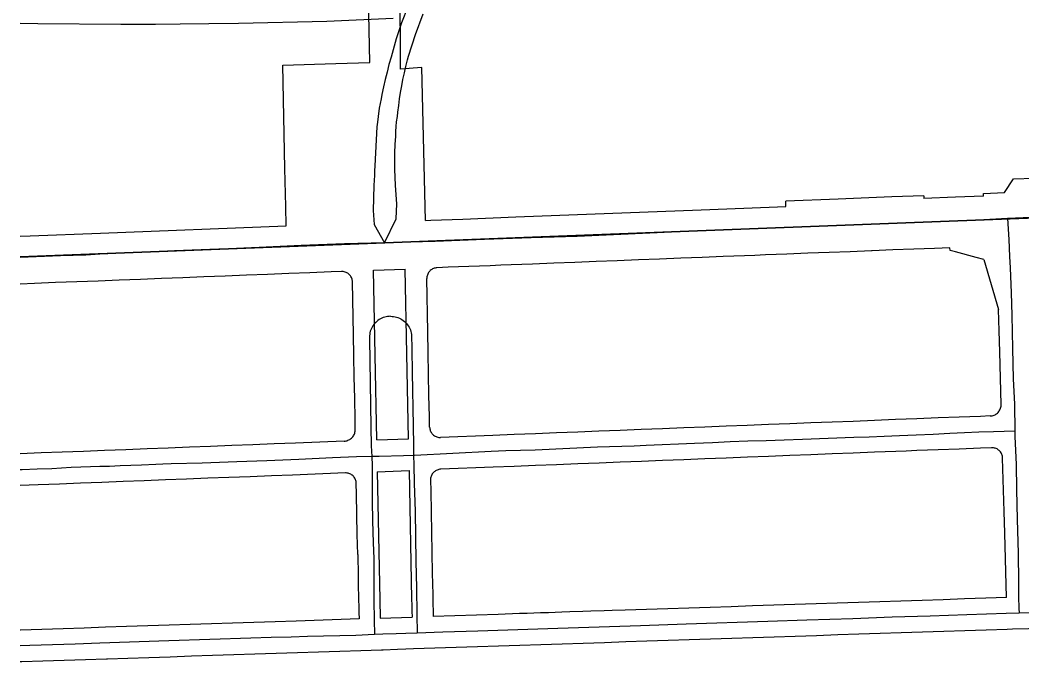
# Model space of a CAD drawing. Extents: x -2233 to 187241, y 4582 to 150524.
# Drawn here: x 86376 to 88266, y 59302 to 60513 of the extents above; entities that cross this region are included whole.
import ezdxf

# ---------------------------------------------------------------- set-up
doc = ezdxf.new("R2010")
doc.units = 0
for name, color, linetype in [('DV_X_Corp_Line', 7, 'Continuous'), ('GE_X_CL_2000', 7, 'Continuous'), ('RD_X_RR_1', 7, 'Continuous'), ('RW_X_Fee_RW', 7, 'Continuous')]:
    doc.layers.add(name, color=color, linetype=linetype)

msp = doc.modelspace()

# ---------------------------------------------------------------- linework, layer by layer
at = {"layer": 'DV_X_Corp_Line'}
for p, q in [((86376.3, 60066.2), (88415.3, 60144.7)), ((86376.3, 60066.2), (88415.3, 60144.7)), ((88415.3, 60144.7), (86376.3, 60066.2)), ((88415.3, 60144.7), (86376.3, 60066.2))]:
    msp.add_line(p, q, dxfattribs=at)
at = {"layer": 'GE_X_CL_2000'}
for points in [[(87107.6, 60537.8), (87095.8, 60507.6), (87085.7, 60477.6), (87076.1, 60443.3), (87072, 60429), (87068.5, 60415.1), (87065, 60401.1), (87062, 60387.2), (87059, 60372.7), (87057.5, 60364.3), (87055.5, 60355.8), (87054, 60346.8), (87051.6, 60331.4), (87050.6, 60320.4), (87049.6, 60311.4), (87045.6, 60238.2), (87045.1, 60228.7), (87044.6, 60220.2), (87044.1, 60210.8), (87043.6, 60201.3), (87042.6, 60153.9), (87044.1, 60127.5), (87063.5, 60093.1)], [(87063.5, 60093.1), (87086, 60138.1), (87087, 60166.5), (87084.6, 60200.8), (87083.5, 60231.8), (87083.5, 60247.2), (87083.5, 60262.7), (87084, 60278.1), (87085, 60294), (87085, 60303), (87086, 60312), (87086.4, 60321), (87088, 60331.4), (87089, 60339.5), (87090.5, 60351.9), (87092, 60364.3), (87094, 60376.2), (87096.5, 60388.8), (87098.5, 60401.2), (87101.5, 60413.6), (87104, 60425.6), (87106.9, 60438.1), (87109.3, 60444.7), (87122.1, 60486.1), (87136.6, 60524.7)], [(88239.1, 60138.5), (88194.3, 60136.5), (88131, 60133.5), (88036.3, 60130), (87893.8, 60124.5), (87822, 60121.6), (87747.3, 60118.6), (87656.1, 60115.6), (87577.8, 60111.6), (87495.6, 60108.1), (87427.3, 60105.1), (87340.6, 60102.1), (87252.4, 60099.1), (87159.2, 60095.6), (87063.5, 60093.1)], [(88416.3, 60146.8), (88384.8, 60145.7), (88348.6, 60144.4), (88283.3, 60140.9), (88239.1, 60138.5)], [(88239.1, 60138.5), (88241.4, 60099.1), (88242.7, 60067.3), (88243.9, 60045.8), (88245.6, 59998.5), (88246.9, 59956.7), (88248.4, 59893.3), (88249.3, 59836.2), (88251.8, 59788.4), (88252.7, 59737.8)], [(87063.5, 60093.1), (86988.3, 60091.2), (86906.5, 60087.7), (86827.3, 60084.2), (86756, 60081.2), (86751.5, 60080.7), (86667.8, 60077.7), (86587.1, 60074.2), (86526.8, 60071.2), (86500.4, 60069.7), (86452.5, 60068.2), (86376.3, 60065.1)], [(87075.3, 59954.3), (87072.5, 59954.2), (87069.7, 59953.9), (87066.9, 59953.4), (87064.1, 59952.8), (87061.4, 59951.9), (87058.8, 59950.8), (87056.3, 59949.5), (87053.8, 59948.1), (87051.5, 59946.5), (87049.3, 59944.8), (87047.2, 59942.8), (87045.2, 59940.8), (87043.5, 59938.6), (87041.8, 59936.3), (87040.4, 59933.9), (87039.1, 59931.3), (87038, 59928.7), (87037, 59926.1), (87036.3, 59923.3), (87035.8, 59920.5), (87035.5, 59917.7), (87035.3, 59914.9), (87035.4, 59912.1), (87037.5, 59786.5), (87037.7, 59746), (87038.9, 59709.7), (87039.6, 59689.7)], [(87075.3, 59954.3), (87078.1, 59954.2), (87080.9, 59953.9), (87083.7, 59953.4), (87086.5, 59952.7), (87089.2, 59951.8), (87091.8, 59950.7), (87094.3, 59949.4), (87096.7, 59948), (87099.1, 59946.4), (87101.3, 59944.6), (87103.3, 59942.7), (87105.3, 59940.6), (87107.1, 59938.4), (87108.7, 59936.1), (87110.1, 59933.7), (87111.4, 59931.1), (87112.5, 59928.5), (87113.4, 59925.8), (87114.1, 59923.1), (87114.6, 59920.3), (87115.2, 59892.2), (87115.7, 59848.1), (87117.7, 59747.7), (87118.3, 59710.4), (87118.3, 59691.6)], [(88252.7, 59737.8), (88212.3, 59736.3), (88184.9, 59735.6), (88157.6, 59734.7), (88130.3, 59733.4), (88098.6, 59731.6), (88066.7, 59730.1), (88035, 59728.9), (88006.4, 59727.6), (87977.7, 59726.6), (87949.2, 59726), (87852.1, 59722.1), (87817.9, 59720.8), (87783.5, 59719.7), (87749.3, 59718.8), (87715.9, 59717.3), (87682.3, 59715.7), (87648.7, 59714.1), (87618.3, 59712.9), (87587.8, 59711.7), (87557.5, 59710.7), (87534.5, 59709.6), (87511.4, 59708.6), (87488.3, 59707.9), (87465.4, 59707.4), (87348.1, 59701.9), (87320.4, 59701.2), (87292.8, 59700.3), (87265.2, 59699.1), (87120.5, 59691.7), (87118.3, 59691.6)], [(88252.7, 59737.8), (88252.9, 59727.4), (88255.2, 59675), (88255.6, 59627.4), (88257.1, 59571), (88258.9, 59507.8), (88259.8, 59452.8), (88259.9, 59425.5), (88260.4, 59403.6), (88260.9, 59394.6)], [(87039.6, 59689.7), (87011.2, 59689), (86965.6, 59687.4), (86902.3, 59684.1), (86842, 59681.7), (86785.1, 59679.7), (86719.8, 59677.4), (86661.3, 59675.9), (86645.7, 59675.2), (86632.4, 59675.1), (86605.4, 59673.7), (86585.4, 59673), (86565.4, 59672), (86545.3, 59670.9), (86526.6, 59670.8), (86509, 59670.5), (86490.9, 59669.9), (86472.8, 59669.1), (86454.7, 59668.1), (86436.6, 59666.8), (86408.4, 59665.9), (86380.2, 59664.9), (86376.3, 59664.7)], [(87118.3, 59691.6), (87099.7, 59691.3), (87053.8, 59690), (87039.6, 59689.7)], [(87039.6, 59689.7), (87040.2, 59673.1), (87040.2, 59648.4), (87040.7, 59605.9), (87041.4, 59568.4), (87042.4, 59527.1), (87043.5, 59497.3), (87043.7, 59456.5), (87043.7, 59418.1), (87044.1, 59381.7), (87044.6, 59354.2)], [(87118.3, 59691.6), (87118.9, 59674), (87119.9, 59639.8), (87121.5, 59586.4), (87123, 59492), (87123.9, 59442.1), (87125, 59392), (87125.3, 59356.9)], [(88437.7, 59400.8), (88435.2, 59400.7), (88408.5, 59399.5), (88381.9, 59398.6), (88355.2, 59397.9), (88303.1, 59395.8), (88260.9, 59394.6)], [(88260.9, 59394.6), (88236.2, 59393.9), (88161.9, 59391.3), (88093, 59388.7), (88021.1, 59386.8), (87947.3, 59384), (87860.5, 59381.1), (87787, 59378.9), (87632.6, 59373.4), (87546.8, 59370.6), (87468.6, 59367.7), (87390.6, 59365.5), (87239.8, 59360.5), (87173.8, 59358.7), (87125.3, 59356.9)], [(87044.6, 59354.2), (87009.8, 59352.3), (86979.3, 59351.9), (86948.8, 59351.2), (86918.4, 59350.2), (86887.9, 59349), (86849.9, 59348.3), (86811.9, 59347.3), (86656.9, 59341.9), (86526.6, 59337.6), (86480, 59336), (86437.5, 59334.6), (86394.9, 59333.4), (86376.3, 59332.7)], [(87125.3, 59356.9), (87103.9, 59356.1), (87085.7, 59355.7), (87060.4, 59354.9), (87044.6, 59354.2)]]:
    msp.add_lwpolyline(points, dxfattribs=at)
at = {"layer": 'RD_X_RR_1'}
msp.add_lwpolyline([(86376.3, 60507.1), (86410, 60506.7), (86566.5, 60505.6), (86631.7, 60505.3), (86678.5, 60505.7), (86732.4, 60506.3), (86788.3, 60507.3), (86955.1, 60511.2), (87080, 60516.5)], dxfattribs=at)
at = {"layer": 'RW_X_Fee_RW'}
for p, q in [((87035.8, 60433.2), (87033.3, 60564.6)), ((87133.9, 60423.8), (87094, 60420.5)), ((87141.2, 60135), (87133.9, 60423.8)), ((88233.3, 60187.7), (88250.2, 60213.3)), ((88250.2, 60213.3), (88290.1, 60214.9)), ((88080.9, 60181.7), (88020.9, 60179.4)), ((88080.9, 60181.7), (88081, 60176.7)), ((88193.3, 60186.1), (88233.3, 60187.7)), ((88193.4, 60181.1), (88193.3, 60186.1)), ((87821, 60161.6), (87821, 60171.6)), ((88130.5, 60078.6), (88130.3, 60083.6)), ((88194.5, 60061.7), (88221.9, 59967.1)), ((87043, 60041.2), (87103, 60043.5)), ((87049.1, 59721.2), (87109.1, 59723.5)), ((87050.2, 59661.2), (87110.2, 59663.5)), ((87110.2, 59663.5), (87114.8, 59421.1)), ((87050.2, 59661.2), (87054.8, 59420)), ((88237, 59423.8), (88233.7, 59545.3)), ((87055.7, 59384.8), (87115.7, 59386.8))]:
    msp.add_line(p, q, dxfattribs=at)
for points in [[(87094, 60420.7), (87093.7, 60435.5), (87093.2, 60566.7)], [(86872.3, 60428.3), (86972.2, 60431.3), (87035.8, 60433.2)], [(86878.1, 60124.8), (86877.4, 60161.7), (86876, 60232.8), (86872.3, 60428.3)], [(88020.9, 60179.4), (87919.4, 60175.4), (87821, 60171.6)], [(88193.4, 60181.1), (88140.9, 60179.1), (88081, 60176.7)], [(87141.2, 60135), (87151.3, 60135.4), (87211.5, 60137.8), (87311.5, 60141.7), (87661.3, 60155.3), (87741.3, 60158.5), (87821, 60161.6)], [(86376.3, 60105.2), (86395.3, 60106), (86528.3, 60111.1), (86878.1, 60124.8)], [(88130.3, 60083.6), (88101.3, 60082.4), (88062.4, 60080.9), (88022.4, 60079.4), (87983.9, 60077.9), (87982.4, 60077.8), (87942.4, 60076.2), (87902.5, 60074.7), (87862.5, 60073.1), (87822.5, 60071.6), (87782.6, 60070), (87762.6, 60069.2), (87742.6, 60068.5), (87702.6, 60066.9), (87662.7, 60065.3), (87622.7, 60063.8), (87582.7, 60062.2)], [(88194.5, 60061.7), (88180, 60065.5), (88140.6, 60075.9), (88130.5, 60078.6)], [(87582.7, 60062.2), (87542.7, 60060.7), (87502.8, 60059.1), (87462.8, 60057.5), (87422.8, 60056), (87382.9, 60054.4), (87342.9, 60052.9), (87302.9, 60051.3), (87282.9, 60050.5), (87262.9, 60049.7), (87223, 60048.2), (87184, 60046.7), (87162.7, 60045.8)], [(87049.1, 59721.2), (87046, 59881.1), (87043, 60041.2)], [(87109.1, 59723.5), (87106, 59883.5), (87103, 60043.5)], [(87162.7, 60045.8), (87161, 60045.7), (87159.3, 60045.4), (87157.6, 60045), (87156, 60044.4), (87154.5, 60043.7), (87153, 60042.8), (87151.5, 60041.9), (87150.2, 60040.8), (87149, 60039.6), (87147.8, 60038.3), (87146.8, 60036.9), (87145.9, 60035.4), (87145.2, 60033.8), (87144.6, 60032.2), (87144.1, 60030.6), (87143.7, 60028.9), (87143.6, 60027.2), (87143.5, 60025.5)], [(86683.2, 60027.1), (86643.3, 60025.6), (86603.3, 60024), (86563.3, 60022.4), (86523.4, 60020.9), (86483.4, 60019.3), (86443.4, 60017.8), (86403.4, 60016.2), (86376.3, 60015.1)], [(86982.6, 60038.8), (86963, 60038), (86923.1, 60036.5), (86883.1, 60034.9), (86843.1, 60033.4), (86803.2, 60031.8), (86763.2, 60030.2), (86723.2, 60028.7), (86683.2, 60027.1)], [(87003.4, 60019.2), (87003.3, 60021), (87003, 60022.7), (87002.6, 60024.4), (87002, 60026.1), (87001.3, 60027.7), (87000.5, 60029.3), (86999.5, 60030.7), (86998.4, 60032.1), (86997.1, 60033.4), (86995.8, 60034.5), (86994.4, 60035.5), (86992.8, 60036.5), (86991.2, 60037.2), (86989.6, 60037.8), (86987.9, 60038.3), (86986.1, 60038.6), (86984.4, 60038.8), (86982.6, 60038.8)], [(87148.9, 59745.5), (87148.5, 59765.1), (87147.7, 59805.1), (87146.9, 59845.1), (87146.2, 59885.1), (87145.4, 59925.1), (87143.5, 60025.5)], [(87008.7, 59741.2), (87008.3, 59759.6), (87007.6, 59799.6), (87006.8, 59839.6), (87006.1, 59879.6), (87005.3, 59919.6), (87003.4, 60019.2)], [(88226.9, 59788.2), (88224.2, 59887.1), (88223.1, 59927.1), (88221.9, 59967.1)], [(88206.4, 59766.3), (88208.2, 59766.5), (88210.1, 59766.8), (88211.9, 59767.3), (88213.6, 59767.9), (88215.3, 59768.6), (88216.9, 59769.6), (88218.4, 59770.6), (88219.8, 59771.8), (88221.2, 59773.1), (88222.4, 59774.5), (88223.4, 59776), (88224.4, 59777.6), (88225.2, 59779.2), (88225.8, 59781), (88226.3, 59782.7), (88226.7, 59784.6), (88226.9, 59786.4), (88226.9, 59788.2)], [(88206.4, 59766.3), (88187.7, 59765.6), (88147.8, 59764), (88107.8, 59762.5), (88067.8, 59760.9), (88027.8, 59759.4), (87987.9, 59757.8), (87947.9, 59756.2), (87907.9, 59754.7), (87868, 59753.1), (87828, 59751.6), (87788, 59750), (87748.1, 59748.4), (87708.1, 59746.9), (87668.1, 59745.3), (87628.1, 59743.8), (87588.2, 59742.2)], [(86987.5, 59718.8), (86989.4, 59718.9), (86991.3, 59719.2), (86993.1, 59719.7), (86994.9, 59720.4), (86996.6, 59721.1), (86998.3, 59722.1), (86999.9, 59723.1), (87001.3, 59724.3), (87002.7, 59725.7), (87003.9, 59727.1), (87005.1, 59728.6), (87006, 59730.3), (87006.9, 59732), (87007.5, 59733.7), (87008.1, 59735.6), (87008.4, 59737.4), (87008.7, 59739.3), (87008.7, 59741.2)], [(87148.9, 59745.5), (87149, 59743.7), (87149.2, 59742), (87149.6, 59740.3), (87150.2, 59738.6), (87150.9, 59737), (87151.8, 59735.4), (87152.8, 59734), (87153.9, 59732.6), (87155.1, 59731.3), (87156.5, 59730.2), (87157.9, 59729.1), (87159.4, 59728.2), (87161, 59727.5), (87162.7, 59726.8), (87164.4, 59726.4), (87166.1, 59726), (87167.9, 59725.9), (87169.6, 59725.9)], [(87588.2, 59742.2), (87548.2, 59740.6), (87508.2, 59739.1), (87468.3, 59737.5), (87428.3, 59736), (87388.3, 59734.4), (87348.3, 59732.8), (87308.4, 59731.3), (87268.4, 59729.7), (87169.6, 59725.9)], [(86987.5, 59718.8), (86895.6, 59715.2), (86855.6, 59713.6), (86815.6, 59712.1), (86775.7, 59710.5), (86735.7, 59708.9), (86695.7, 59707.4)], [(86695.7, 59707.4), (86655.8, 59705.8), (86615.8, 59704.3), (86575.8, 59702.7), (86535.8, 59701.1), (86495.9, 59699.6), (86455.9, 59698), (86415.9, 59696.5), (86376.3, 59694.9)], [(88208.9, 59706.4), (88187.8, 59705.6), (88147.9, 59704), (88107.9, 59702.4), (88067.9, 59700.9), (88047.9, 59700.1), (88028, 59699.3), (87988, 59697.8), (87948, 59696.2), (87908, 59694.6), (87868.1, 59693.1), (87828.1, 59691.5), (87788.1, 59690), (87748.2, 59688.4), (87708.2, 59686.8), (87668.2, 59685.3), (87628.3, 59683.7), (87588.3, 59682.2)], [(88229.7, 59686.9), (88229.6, 59688.7), (88229.3, 59690.4), (88228.9, 59692.1), (88228.3, 59693.8), (88227.6, 59695.4), (88226.7, 59696.9), (88225.7, 59698.4), (88224.6, 59699.7), (88223.4, 59701), (88222.1, 59702.1), (88220.6, 59703.2), (88219.1, 59704.1), (88217.5, 59704.8), (88215.9, 59705.4), (88214.2, 59705.9), (88212.5, 59706.2), (88210.7, 59706.4), (88208.9, 59706.4)], [(87588.3, 59682.2), (87548.3, 59680.6), (87508.3, 59679), (87468.4, 59677.5), (87428.4, 59675.9), (87388.4, 59674.4), (87348.5, 59672.8), (87308.5, 59671.2), (87268.5, 59669.7), (87169.8, 59665.8)], [(88233.7, 59545.3), (88232.5, 59586), (88229.7, 59686.9)], [(87169.8, 59665.8), (87168.1, 59665.7), (87166.4, 59665.4), (87164.7, 59665), (87163.1, 59664.4), (87161.5, 59663.7), (87160, 59662.8), (87158.6, 59661.9), (87157.2, 59660.8), (87156, 59659.6), (87154.9, 59658.3), (87153.9, 59656.9), (87153, 59655.4), (87152.2, 59653.9), (87151.6, 59652.2), (87151.1, 59650.6), (87150.8, 59648.9), (87150.6, 59647.2), (87150.6, 59645.5)], [(86690.5, 59647.1), (86650.5, 59645.6), (86610.5, 59644), (86570.6, 59642.5), (86530.6, 59640.9), (86490.6, 59639.3), (86450.7, 59637.8), (86410.7, 59636.2), (86376.3, 59634.9)], [(86989.9, 59658.8), (86890.3, 59654.9), (86850.4, 59653.4), (86810.4, 59651.8), (86770.4, 59650.3), (86730.5, 59648.7), (86690.5, 59647.1)], [(87010.6, 59639.2), (87010.5, 59641), (87010.3, 59642.7), (87009.8, 59644.4), (87009.3, 59646.1), (87008.6, 59647.7), (87007.7, 59649.3), (87006.7, 59650.7), (87005.6, 59652.1), (87004.4, 59653.4), (87003, 59654.5), (87001.6, 59655.6), (87000.1, 59656.5), (86998.5, 59657.2), (86996.8, 59657.8), (86995.1, 59658.3), (86993.4, 59658.6), (86991.6, 59658.8), (86989.9, 59658.8)], [(87150.6, 59645.5), (87150.9, 59625.1), (87151.7, 59585.1), (87152.4, 59547.1), (87153.1, 59509.6)], [(87013.2, 59505), (87012.5, 59542.6), (87011.8, 59579.6), (87011, 59619.6), (87010.6, 59639.2)], [(87013.2, 59505), (87014, 59465), (87014.3, 59445), (87014.7, 59425), (87014.8, 59419.2)], [(87153.1, 59509.6), (87153.2, 59508.6), (87153.9, 59469.6), (87154.7, 59429.6), (87154.8, 59421.9)], [(87014.8, 59419.2), (87015.1, 59407.3), (87015.4, 59395.4), (87015.7, 59383.5)], [(87054.8, 59420), (87055.1, 59408.2), (87055.4, 59396.5), (87055.7, 59384.8)], [(87114.8, 59421.1), (87115.1, 59409.7), (87115.4, 59398.2), (87115.7, 59386.8)], [(87154.8, 59421.9), (87155.1, 59410.6), (87155.3, 59399.3), (87155.7, 59388.1)], [(88237, 59423.8), (88197.7, 59422.5), (88177.7, 59421.8), (88157.7, 59421.2), (88117.7, 59419.8), (88077.8, 59418.5), (88037.8, 59417.2), (87997.8, 59415.9), (87957.8, 59414.6), (87917.8, 59413.2), (87877.9, 59411.9), (87837.9, 59410.6), (87817.9, 59409.9), (87797.9, 59409.3), (87757.9, 59408), (87717.9, 59406.6), (87678, 59405.3), (87638, 59404), (87598, 59402.7), (87578, 59402)], [(87578, 59402), (87558, 59401.4), (87518, 59400), (87493.1, 59399.2), (87478.1, 59398.7), (87453.1, 59397.9), (87438.1, 59397.4), (87413.1, 59396.6), (87398.1, 59396.1), (87373.1, 59395.3), (87358.1, 59394.8), (87333.1, 59393.9), (87318.2, 59393.5), (87278.2, 59392.1), (87155.7, 59388.1)], [(87015.7, 59383.5), (86897.3, 59379.6), (86857.3, 59378.2), (86817.3, 59376.9), (86797.3, 59376.3), (86777.3, 59375.6), (86737.4, 59374.3), (86697.4, 59373)], [(86697.4, 59373), (86657.4, 59371.7), (86617.4, 59370.3), (86577.4, 59369), (86537.5, 59367.7), (86497.5, 59366.4), (86457.5, 59365.1), (86417.5, 59363.7), (86377.5, 59362.4), (86376.3, 59362.4)], [(88437.5, 59370.6), (88398.3, 59369.1), (88358.4, 59367.7), (88318.4, 59366.4), (88298.4, 59365.8), (88278.4, 59365.1), (88248.4, 59364.1), (88238.4, 59363.8), (88198.5, 59362.5), (88158.5, 59361.1), (88118.5, 59359.8), (88078.5, 59358.5), (88038.5, 59357.2), (87998.6, 59355.9), (87958.6, 59354.6), (87918.6, 59353.2), (87878.6, 59351.9), (87838.6, 59350.6), (87798.7, 59349.3), (87758.7, 59348), (87718.7, 59346.6), (87678.7, 59345.3), (87638.7, 59344), (87598.8, 59342.7)], [(87598.8, 59342.7), (87558.8, 59341.4), (87518.8, 59340), (87478.8, 59338.7), (87438.8, 59337.4), (87398.9, 59336.1), (87358.9, 59334.8), (87318.9, 59333.4), (87278.9, 59332.1), (87238.9, 59330.8), (87199, 59329.5), (87179, 59328.8), (87159, 59328.2), (87118.2, 59326.8), (87104.2, 59326.4), (87088.2, 59325.8)], [(87088.2, 59325.8), (87061.2, 59324.9), (87058.2, 59324.8), (87019.3, 59323.6), (86979.3, 59322.2), (86939.4, 59320.9), (86899.4, 59319.6), (86859.4, 59318.3), (86819.4, 59317), (86779.4, 59315.6), (86739.5, 59314.3), (86699.5, 59313)], [(86699.5, 59313), (86659.5, 59311.7), (86619.5, 59310.4), (86579.6, 59309.1), (86541.1, 59307.8), (86539.6, 59307.7), (86499.6, 59306.4), (86459.6, 59305.1), (86419.6, 59303.8), (86379.7, 59302.5), (86376.3, 59302.3)]]:
    msp.add_lwpolyline(points, dxfattribs=at)

doc.saveas('drawing.dxf')
